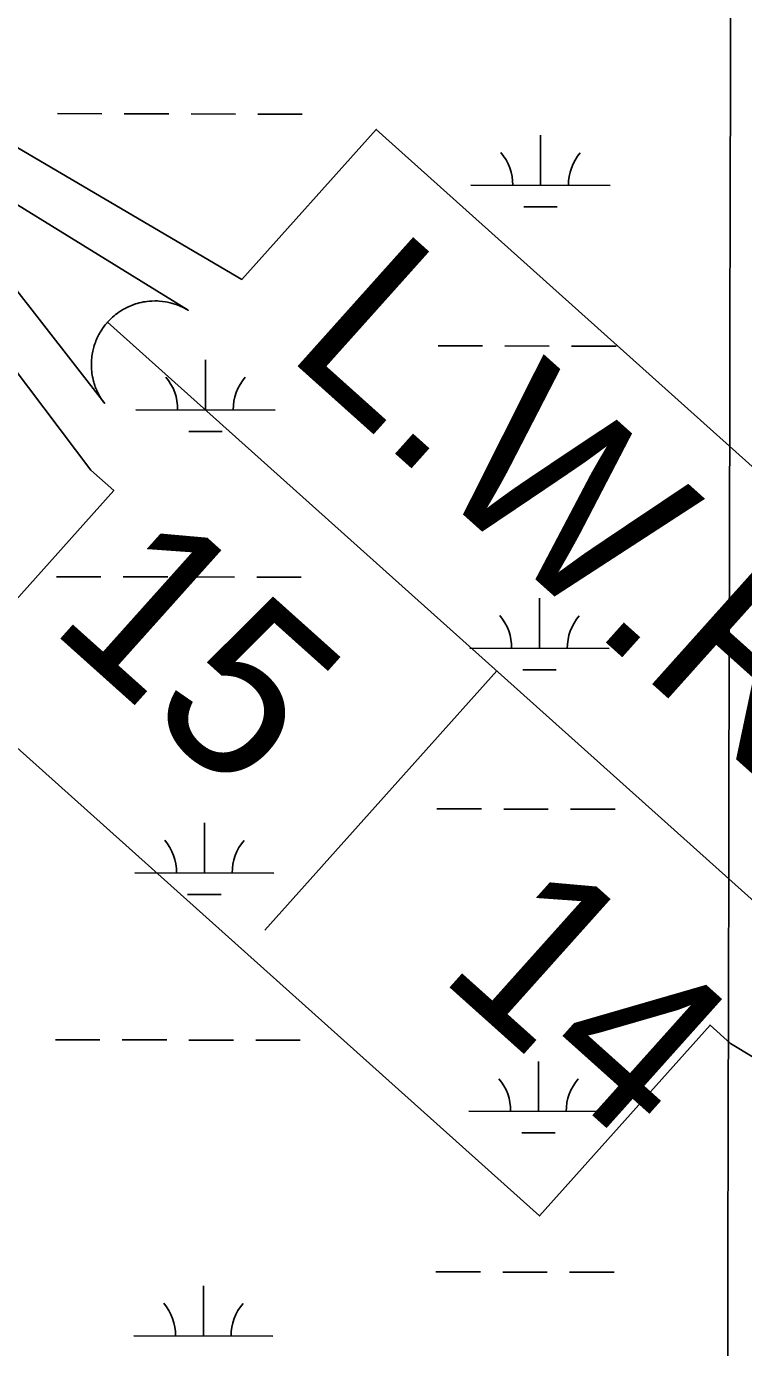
# Model space of a CAD drawing. Extents: x 3180038 to 3217926, y 922069 to 947485.
# Drawn here: x 3202065 to 3202581, y 943727 to 944677 of the extents above; entities that cross this region are included whole.
import ezdxf

# ---------------------------------------------------------------- set-up
doc = ezdxf.new("R2010")
doc.units = 0
for name, color, linetype in [('V-GRID-MAJR', 7, 'Continuous'), ('V-TOPO-WATR-IDEN', 7, 'Continuous'), ('V-WETL-SWMP', 7, 'Continuous')]:
    doc.layers.add(name, color=color, linetype=linetype)

msp = doc.modelspace()

# ---------------------------------------------------------------- linework, layer by layer
at = {"layer": 'V-GRID-MAJR'}
msp.add_spline([(3202533.617, 927477.544), (3202546.838, 933537.2490000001), (3202560.066, 939600.323), (3202573.294, 945663.446), (3202573.301, 945666.765)], degree=3, dxfattribs=at)
at = {"layer": 'V-TOPO-WATR-IDEN'}
for p, q in [((3202682.947087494, 943962.9218478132), (3202123.4411640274, 944464.1748394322)), ((3202403.1941257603, 944213.5483436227), (3202236.443430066, 944027.4187772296))]:
    msp.add_line(p, q, dxfattribs=at)
for points in [[(3201956.437542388, 944649.3868826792), (3202219.9106326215, 944494.8365441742), (3202316.481165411, 944602.6299858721), (3202792.070195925, 944176.5568840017), (3202695.4996631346, 944068.7634423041), (3202885.332649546, 943817.203644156)], [(3202849.9507091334, 943777.7098045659), (3202571.2177354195, 943945.9312445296), (3202556.53321633, 943959.0868856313), (3202433.7545572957, 943822.0395499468), (3202005.1133890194, 944206.0527639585), (3202127.8920480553, 944343.1000996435), (3202111.426240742, 944357.8515702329), (3201921.055601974, 944609.8930430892)]]:
    msp.add_lwpolyline(points, dxfattribs=at)
msp.add_lwpolyline([(3202121.345752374, 944405.6344964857), (3201965.2422048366, 944605.902921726), (3202181.3989073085, 944472.668954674), (3202177.392058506, 944474.8549285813), (3202173.3364328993, 944476.5750792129), (3202171.6580097, 944477.1563782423), (3202170.163720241, 944477.6150069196), (3202168.3290883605, 944478.100622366), (3202166.5428217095, 944478.498601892), (3202164.9837033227, 944478.7837090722), (3202162.8373060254, 944479.0854289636), (3202160.5151716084, 944479.2988909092), (3202159.2155522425, 944479.3656142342), (3202157.5354839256, 944479.3965731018), (3202155.3224370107, 944479.3451498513), (3202153.6057977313, 944479.2296332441), (3202151.766025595, 944479.0351210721), (3202150.555919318, 944478.8645652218), (3202149.233993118, 944478.6411292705), (3202147.6286541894, 944478.3171486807), (3202146.1618538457, 944477.9657215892), (3202144.712439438, 944477.5685099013), (3202143.533983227, 944477.2084856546), (3202141.8021542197, 944476.6151808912), (3202140.164080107, 944475.978160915), (3202138.874009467, 944475.4261120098), (3202137.3795704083, 944474.7268708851), (3202136.102322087, 944474.07673611), (3202134.9864248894, 944473.4673298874), (3202134.1351802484, 944472.9712474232), (3202132.85089845, 944472.1783837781), (3202131.5626346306, 944471.3226282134), (3202130.366451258, 944470.4729916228), (3202129.181881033, 944469.5666308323), (3202128.110177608, 944468.6940869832), (3202126.9683864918, 944467.7050947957), (3202126.0586157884, 944466.8626888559), (3202124.79275571, 944465.618314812), (3202123.4411640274, 944464.1748394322), (3202123.021133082, 944463.6992508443), (3202122.4203333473, 944462.99490989), (3202121.7256568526, 944462.1430709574), (3202121.0697586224, 944461.3007973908), (3202120.4546404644, 944460.470323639), (3202119.8720625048, 944459.6469481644), (3202119.207245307, 944458.6575931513), (3202118.759183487, 944457.9573909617), (3202118.1268117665, 944456.918829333), (3202117.5626638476, 944455.9339404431), (3202117.187154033, 944455.2472828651), (3202116.274655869, 944453.4486946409), (3202115.817531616, 944452.4686208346), (3202115.5180418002, 944451.7903870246), (3202115.046877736, 944450.6597637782), (3202114.6533892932, 944449.6428187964), (3202114.267161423, 944448.571035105), (3202113.846851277, 944447.2881148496), (3202113.488364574, 944446.0786987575), (3202113.2302984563, 944445.1297393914), (3202113.0275634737, 944444.3144763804), (3202112.77445036, 944443.1979521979), (3202112.5705926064, 944442.1903587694), (3202112.364099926, 944441.0179705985), (3202112.1845369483, 944439.81944259), (3202112.0375601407, 944438.6078324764), (3202111.894134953, 944437.0607437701), (3202111.824414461, 944435.9511040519), (3202111.7790374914, 944434.7270150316), (3202111.7665037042, 944433.5238502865), (3202111.779533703, 944432.5515372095), (3202111.816279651, 944431.4955458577), (3202111.917299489, 944429.9268266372), (3202111.921557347, 944429.8686362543), (3202112.009747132, 944428.9397542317), (3202112.0856773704, 944428.2534561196), (3202112.219578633, 944427.2272321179), (3202112.4168071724, 944425.9569796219), (3202112.6006129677, 944424.9504923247), (3202112.785073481, 944424.0481422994), (3202113.0480371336, 944422.8962236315), (3202113.328389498, 944421.7951860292), (3202113.545579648, 944421.0125440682), (3202113.8499321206, 944419.996742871), (3202114.3085479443, 944418.609124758), (3202114.6019663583, 944417.7924276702), (3202114.8440196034, 944417.15668049), (3202115.07245789, 944416.5754230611), (3202115.355778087, 944415.884580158), (3202115.7450451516, 944414.9860415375), (3202116.1551445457, 944414.0950205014), (3202116.5812584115, 944413.2218750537), (3202117.0182659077, 944412.3631372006), (3202117.612682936, 944411.268724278), (3202117.9839880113, 944410.6198922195), (3202118.598983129, 944409.5956561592), (3202119.3439711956, 944408.4287804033), (3202119.9242431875, 944407.5725988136), (3202120.3756881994, 944406.9345412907), (3202120.8030439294, 944406.3482737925), (3202121.1193075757, 944405.9279913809)], close=True, dxfattribs=at)
at = {"layer": 'V-WETL-SWMP'}
for p, q in [((3202087.404452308, 944613.94403385), (3202119.404370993, 944613.8718937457)), ((3202135.4043303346, 944613.8358236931), (3202167.404249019, 944613.7636835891)), ((3202183.4042083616, 944613.7276135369), (3202215.4041270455, 944613.6554734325)), ((3202231.4040863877, 944613.6194033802), (3202263.404005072, 944613.5472632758)), ((3202434.605178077, 944562.4191811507), (3202434.6863356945, 944598.4190896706)), ((3202384.605305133, 944562.5319000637), (3202484.6050510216, 944562.3064622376)), ((3202422.5704212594, 944547.0152729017), (3202446.5703602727, 944546.9611678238)), ((3202360.937137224, 944447.152963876), (3202392.937055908, 944447.0808237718)), ((3202408.9370152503, 944447.0447537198), (3202440.9369339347, 944446.9726136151)), ((3202456.936893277, 944446.9365435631), (3202488.9368119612, 944446.8644034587)), ((3202193.76889097, 944401.09970731), (3202193.8500485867, 944437.09961583)), ((3202143.7690180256, 944401.2124262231), (3202243.7687639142, 944400.9869883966)), ((3202181.734134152, 944385.6957990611), (3202205.734073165, 944385.6416939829)), ((3202086.6544770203, 944281.269879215), (3202118.654395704, 944281.1977391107)), ((3202134.654355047, 944281.1616690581), (3202166.654273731, 944281.089528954)), ((3202182.6542330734, 944281.0534589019), (3202214.6541517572, 944280.9813187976)), ((3202230.6541111, 944280.9452487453), (3202262.6540297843, 944280.8731086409)), ((3202433.855202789, 944229.7450265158), (3202433.9363604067, 944265.7449350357)), ((3202383.8553298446, 944229.8577454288), (3202483.8550757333, 944229.6323076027)), ((3202421.8204459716, 944214.3411182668), (3202445.820384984, 944214.2870131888)), ((3202360.1871619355, 944114.4788092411), (3202392.18708062, 944114.4066691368)), ((3202408.187039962, 944114.3705990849), (3202440.1869586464, 944114.29845898)), ((3202456.1869179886, 944114.2623889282), (3202488.186836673, 944114.1902488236)), ((3202193.0189156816, 944068.425552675), (3202193.100073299, 944104.4254611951)), ((3202143.019042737, 944068.5382715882), (3202243.018788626, 944068.3128337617)), ((3202180.9841588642, 944053.0216444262), (3202204.9840978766, 944052.9675393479)), ((3202085.904501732, 943948.5957245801), (3202117.9044204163, 943948.5235844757)), ((3202133.9043797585, 943948.4875144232), (3202165.904298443, 943948.4153743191)), ((3202181.904257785, 943948.379304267), (3202213.9041764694, 943948.3071641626)), ((3202229.9041358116, 943948.2710941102), (3202261.904054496, 943948.198954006)), ((3202433.1052275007, 943897.0708718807), (3202433.186385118, 943933.0707804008)), ((3202383.1053545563, 943897.1835907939), (3202483.1051004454, 943896.9581529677)), ((3202421.0704706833, 943881.6669636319), (3202445.070409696, 943881.6128585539)), ((3202359.437186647, 943781.8046546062), (3202391.4371053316, 943781.7325145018)), ((3202407.4370646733, 943781.69644445), (3202439.436983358, 943781.6243043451)), ((3202455.4369427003, 943781.5882342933), (3202487.4368613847, 943781.5160941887)), ((3202192.268940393, 943735.7513980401), (3202192.3500980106, 943771.75130656)), ((3202142.269067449, 943735.8641169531), (3202242.268813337, 943735.6386791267))]:
    msp.add_line(p, q, dxfattribs=at)
for centre, radius, start, end in [((3202379.363452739, 944563.0185216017), 35.24628790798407, 359.0990134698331, 40.642671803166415), ((3202489.8490441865, 944562.7694446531), 35.246287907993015, 139.0990104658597, 180.64266879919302), ((3202138.5271656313, 944401.6990477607), 35.24628790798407, 359.0990134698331, 40.642671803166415), ((3202249.012757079, 944401.4499708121), 35.246287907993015, 139.0990104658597, 180.64266879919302), ((3202378.613477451, 944230.3443669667), 35.24628790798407, 359.0990134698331, 40.642671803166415), ((3202489.0990688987, 944230.0952900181), 35.246287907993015, 139.0990104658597, 180.64266879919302), ((3202137.777190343, 944069.0248931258), 35.24628790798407, 359.0990134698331, 40.642671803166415), ((3202248.262781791, 944068.7758161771), 35.246287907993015, 139.0990104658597, 180.64266879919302), ((3202377.863502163, 943897.6702123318), 35.24628790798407, 359.0990134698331, 40.642671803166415), ((3202488.3490936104, 943897.4211353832), 35.246287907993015, 139.0990104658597, 180.64266879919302), ((3202137.0272150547, 943736.3507384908), 35.24628790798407, 359.0990134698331, 40.642671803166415), ((3202247.5128065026, 943736.1016615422), 35.246287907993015, 139.0990104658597, 180.64266879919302)]:
    msp.add_arc(centre, radius, start, end, dxfattribs=at)

# ---------------------------------------------------------------- texts
at = {"layer": 'V-TOPO-WATR-IDEN'}
for s, height, rotation, p in [('L.W.R.P.', 124.49948400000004, 318.14321813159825, (3202249.7789279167, 944441.617112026)), ('15', 124.49947499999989, 318.1433066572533, (3202080.0016801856, 944245.3099050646)), ('14', 124.49948399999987, 318.1435514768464, (3202359.754259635, 943994.6836447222))]:
    msp.add_text(s, height=height, rotation=rotation, dxfattribs=at).set_placement(p)

doc.saveas('drawing.dxf')
